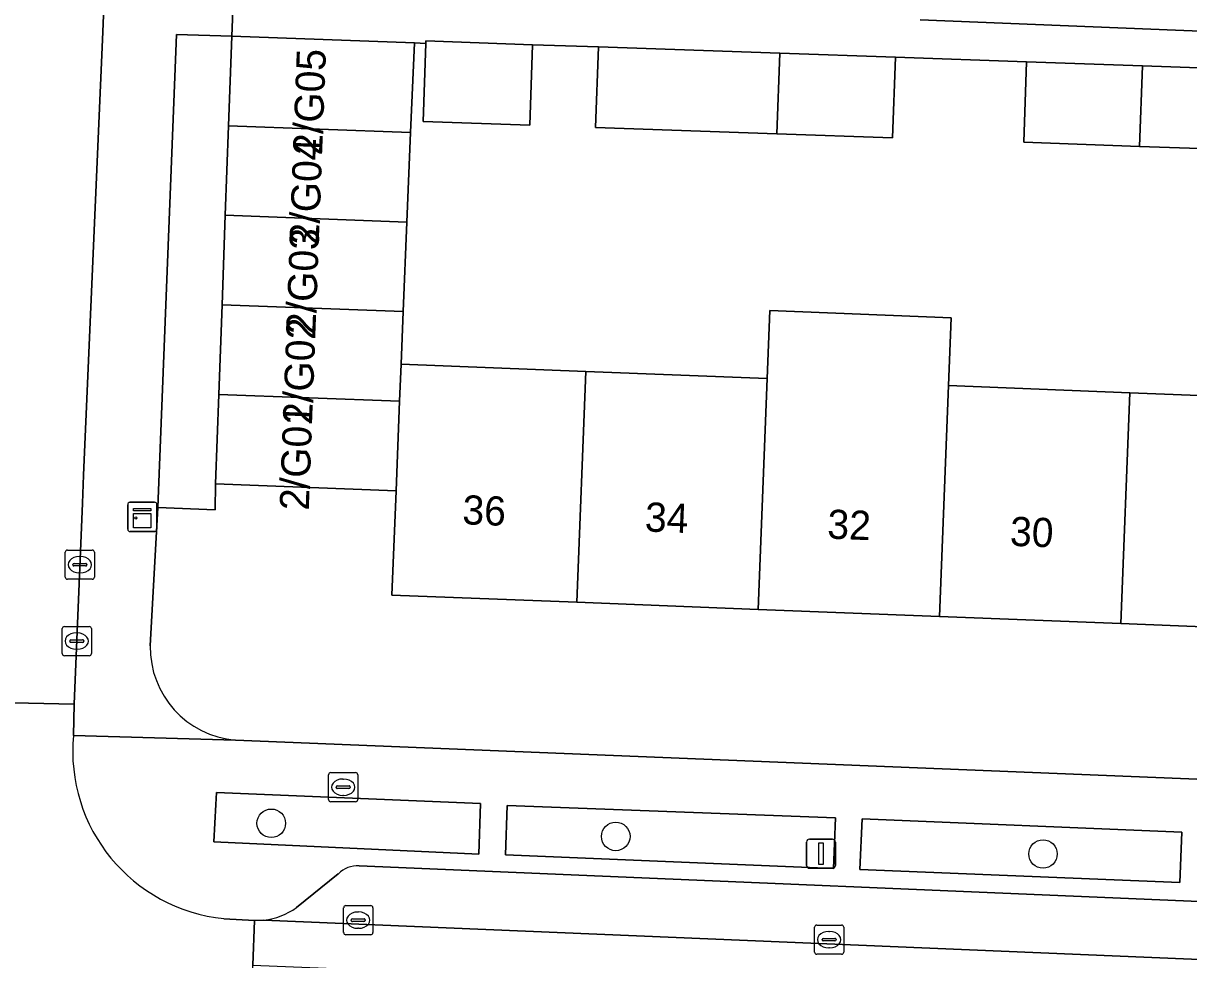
# Model space of a CAD drawing. Extents: x 160732 to 162107, y 387428 to 388479.
# Drawn here: x 161566.15 to 161606.1, y 387750.21 to 387782.3 of the extents above; entities that cross this region are included whole.
import ezdxf

# ---------------------------------------------------------------- set-up
doc = ezdxf.new("R2010")
doc.units = 0
for name, color, linetype in [('IMGEO_Boom', 7, 'Continuous'), ('IMGEO_Brandkraan', 7, 'Continuous'), ('IMGEO_Erf', 7, 'Continuous'), ('IMGEO_Groenvoorziening', 7, 'Continuous'), ('IMGEO_Haag', 7, 'Continuous'), ('IMGEO_Kast', 7, 'Continuous'), ('IMGEO_Kolk', 7, 'Continuous'), ('IMGEO_Lichtmast', 7, 'Continuous'), ('IMGEO_Pand', 7, 'Continuous'), ('IMGEO_Pand_nummerreeks', 7, 'Continuous'), ('IMGEO_Parkeervlak_open', 7, 'Continuous'), ('IMGEO_Rijbaan_lokaal_gesloten', 7, 'Continuous'), ('IMGEO_Rijbaan_lokaal_open', 7, 'Continuous'), ('IMGEO_Voetpad_open', 7, 'Continuous')]:
    doc.layers.add(name, color=color, linetype=linetype)

msp = doc.modelspace()

# ---------------------------------------------------------------- linework, layer by layer
at = {"layer": 'IMGEO_Boom'}
for centre in [(161574.653, 387754.886), (161586.463, 387754.435), (161601.111, 387753.834)]:
    msp.add_circle(centre, 0.489, dxfattribs=at)
at = {"layer": 'IMGEO_Brandkraan'}
for p, q in [((161576.619, 387755.697), (161576.619, 387756.549)), ((161576.694, 387756.623), (161577.546, 387756.623)), ((161577.107, 387756.403), (161577.132, 387756.403)), ((161577.62, 387756.549), (161577.62, 387755.697)), ((161576.878, 387756.117), (161576.878, 387756.129)), ((161577.316, 387756.08), (161576.918, 387756.08)), ((161576.921, 387756.166), (161577.319, 387756.166)), ((161577.362, 387756.129), (161577.362, 387756.117)), ((161577.546, 387755.623), (161576.694, 387755.623)), ((161577.13, 387755.843), (161577.105, 387755.843))]:
    msp.add_line(p, q, dxfattribs=at)
for points in [[(161576.619, 387755.697), (161576.619, 387756.549)], [(161576.694, 387756.623), (161577.546, 387756.623)], [(161577.62, 387756.549), (161577.62, 387755.697)], [(161577.546, 387755.623), (161576.694, 387755.623)]]:
    msp.add_lwpolyline(points, dxfattribs=at)
for centre, radius, start, end in [((161576.696, 387756.547), 0.0765, 91.552, 178.448), ((161576.696, 387756.547), 0.0765, 91.552, 178.448), ((161577.544, 387756.547), 0.0765, 1.552, 88.448), ((161577.544, 387756.547), 0.0765, 1.552, 88.448), ((161576.918, 387756.126), 0.0403, 85.8775, 175.7526), ((161576.915, 387756.116), 0.0366, 178.938, 274.7102), ((161577.319, 387756.123), 0.043, 264.8664, 352.4533), ((161577.323, 387756.128), 0.0386, 1.7309, 96.639), ((161576.696, 387755.699), 0.0765, 181.552, 268.448), ((161576.696, 387755.699), 0.0765, 181.552, 268.448), ((161577.544, 387755.699), 0.0765, 271.552, 358.448), ((161577.544, 387755.699), 0.0765, 271.552, 358.448)]:
    msp.add_arc(centre, radius, start, end, dxfattribs=at)
for centre, major_axis, ratio, start_param, end_param in [((161577.106, 387756.123), (-0.387, 0.002), 0.722429, 4.712389, 7.853982), ((161577.131, 387756.123), (-0.39, 0.002), 0.717154, 1.570796, 4.712389)]:
    msp.add_ellipse(centre, major_axis=major_axis, ratio=ratio, start_param=start_param, end_param=end_param, dxfattribs=at)
at = {"layer": 'IMGEO_Erf'}
for points in [[(161596.903, 387782.42), (161608.761, 387781.945), (161609.004, 387788.261)], [(161610.241, 387777.885), (161604.419, 387778.087), (161600.451, 387778.226), (161600.547, 387780.982), (161596.049, 387781.139), (161595.953, 387778.382), (161591.984, 387778.52), (161585.766, 387778.737), (161585.874, 387781.493), (161583.613, 387781.572), (161583.517, 387778.815), (161579.86, 387778.943), (161579.954, 387781.618), (161579.56, 387781.632), (161579.432, 387778.562), (161579.304, 387775.493), (161579.176, 387772.424), (161579.101, 387770.625), (161585.437, 387770.376), (161591.654, 387770.132), (161591.745, 387772.456), (161597.962, 387772.211), (161597.871, 387769.887), (161604.087, 387769.643), (161610.304, 387769.399)], [(161609.993, 387761.484), (161603.776, 387761.728), (161597.56, 387761.972), (161591.343, 387762.217), (161585.126, 387762.461), (161578.79, 387762.71), (161578.93, 387766.286), (161572.737, 387766.515), (161572.725, 387765.628), (161570.766, 387765.71), (161570.506, 387760.967)], [(161573.425, 387757.739), (161615.406, 387756.031)]]:
    msp.add_lwpolyline(points, dxfattribs=at)
msp.add_arc((161573.687, 387760.91), 3.181, 178.9662, 265.2783, dxfattribs=at)
at = {"layer": 'IMGEO_Groenvoorziening'}
for points in [[(161581.823, 387755.562), (161572.774, 387755.946), (161572.753, 387755.527), (161572.689, 387754.249), (161581.765, 387753.83)], [(161593.991, 387755.07), (161582.737, 387755.497), (161582.679, 387753.801), (161593.926, 387753.342)], [(161605.87, 387754.585), (161594.912, 387755.04), (161594.831, 387753.301), (161605.797, 387752.862)]]:
    msp.add_lwpolyline(points, close=True, dxfattribs=at)
at = {"layer": 'IMGEO_Haag'}
for points in [[(161581.823, 387755.562), (161572.774, 387755.946), (161572.753, 387755.527), (161572.689, 387754.249), (161581.765, 387753.83)], [(161593.991, 387755.07), (161582.737, 387755.497), (161582.679, 387753.801), (161593.926, 387753.342)], [(161605.87, 387754.585), (161594.912, 387755.04), (161594.831, 387753.301), (161605.797, 387752.862)]]:
    msp.add_lwpolyline(points, close=True, dxfattribs=at)
at = {"layer": 'IMGEO_Kast'}
for p, q in [((161569.733, 387764.962), (161569.733, 387765.803)), ((161569.733, 387765.803), (161569.733, 387764.962)), ((161569.808, 387765.887), (161570.649, 387765.887)), ((161570.649, 387765.887), (161569.808, 387765.887)), ((161570.733, 387765.812), (161570.733, 387764.971)), ((161570.733, 387764.971), (161570.733, 387765.812)), ((161570.658, 387764.887), (161569.817, 387764.887)), ((161569.817, 387764.887), (161570.658, 387764.887))]:
    msp.add_line(p, q, dxfattribs=at)
for points in [[(161569.928, 387765.677), (161570.528, 387765.677), (161570.528, 387765.592), (161569.928, 387765.592), (161569.928, 387765.677)], [(161569.928, 387765.502), (161570.528, 387765.502), (161570.528, 387765.013), (161569.928, 387765.013), (161569.928, 387765.502)]]:
    msp.add_lwpolyline(points, dxfattribs=at)
msp.add_circle((161570.012, 387765.351), 0.0377, dxfattribs=at)
for centre, start, end in [((161569.811, 387765.809), 92.4484, 184.2845), ((161569.811, 387765.809), 92.4484, 184.2845), ((161570.655, 387765.809), 2.4484, 94.2845), ((161570.655, 387765.809), 2.4484, 94.2845), ((161569.811, 387764.965), 182.4484, 274.2845), ((161569.811, 387764.965), 182.4484, 274.2845), ((161570.655, 387764.965), 272.4484, 4.2845), ((161570.655, 387764.965), 272.4484, 4.2845)]:
    msp.add_arc(centre, 0.0779, start, end, dxfattribs=at)
at = {"layer": 'IMGEO_Kolk'}
for p, q in [((161567.591, 387763.323), (161567.591, 387764.175)), ((161567.666, 387764.249), (161568.518, 387764.249)), ((161568.079, 387764.029), (161568.104, 387764.029)), ((161568.592, 387764.175), (161568.592, 387763.323)), ((161567.85, 387763.743), (161567.85, 387763.755)), ((161568.288, 387763.706), (161567.89, 387763.706)), ((161567.893, 387763.792), (161568.291, 387763.792)), ((161568.334, 387763.755), (161568.334, 387763.743)), ((161568.518, 387763.249), (161567.666, 387763.249)), ((161568.102, 387763.469), (161568.077, 387763.469)), ((161567.484, 387760.705), (161567.484, 387761.557)), ((161567.559, 387761.631), (161568.411, 387761.631)), ((161568.485, 387761.557), (161568.485, 387760.705)), ((161567.786, 387761.174), (161568.184, 387761.174)), ((161567.972, 387761.411), (161567.997, 387761.411)), ((161567.743, 387761.125), (161567.743, 387761.137)), ((161568.181, 387761.088), (161567.783, 387761.088)), ((161567.995, 387760.851), (161567.97, 387760.851)), ((161568.227, 387761.137), (161568.227, 387761.125)), ((161568.411, 387760.631), (161567.559, 387760.631)), ((161577.135, 387751.14), (161577.135, 387751.992)), ((161577.21, 387752.066), (161578.062, 387752.066)), ((161578.136, 387751.992), (161578.136, 387751.14)), ((161577.394, 387751.56), (161577.394, 387751.572)), ((161577.437, 387751.609), (161577.835, 387751.609)), ((161577.623, 387751.846), (161577.648, 387751.846)), ((161577.878, 387751.572), (161577.878, 387751.56)), ((161577.832, 387751.523), (161577.434, 387751.523)), ((161577.646, 387751.286), (161577.621, 387751.286)), ((161593.277, 387750.471), (161593.277, 387751.323)), ((161593.352, 387751.397), (161594.204, 387751.397)), ((161593.765, 387751.177), (161593.79, 387751.177)), ((161594.278, 387751.323), (161594.278, 387750.471)), ((161578.062, 387751.066), (161577.21, 387751.066)), ((161593.536, 387750.891), (161593.536, 387750.903)), ((161593.974, 387750.854), (161593.576, 387750.854)), ((161593.579, 387750.94), (161593.977, 387750.94)), ((161594.02, 387750.903), (161594.02, 387750.891)), ((161594.204, 387750.397), (161593.352, 387750.397)), ((161593.788, 387750.617), (161593.763, 387750.617))]:
    msp.add_line(p, q, dxfattribs=at)
for points in [[(161567.591, 387763.323), (161567.591, 387764.175)], [(161567.666, 387764.249), (161568.518, 387764.249)], [(161568.592, 387764.175), (161568.592, 387763.323)], [(161568.518, 387763.249), (161567.666, 387763.249)], [(161567.484, 387760.705), (161567.484, 387761.557)], [(161567.559, 387761.631), (161568.411, 387761.631)], [(161568.485, 387761.557), (161568.485, 387760.705)], [(161568.411, 387760.631), (161567.559, 387760.631)], [(161577.135, 387751.14), (161577.135, 387751.992)], [(161577.21, 387752.066), (161578.062, 387752.066)], [(161578.136, 387751.992), (161578.136, 387751.14)], [(161593.277, 387750.471), (161593.277, 387751.323)], [(161593.352, 387751.397), (161594.204, 387751.397)], [(161594.278, 387751.323), (161594.278, 387750.471)], [(161578.062, 387751.066), (161577.21, 387751.066)], [(161594.204, 387750.397), (161593.352, 387750.397)]]:
    msp.add_lwpolyline(points, dxfattribs=at)
for centre, radius, start, end in [((161567.668, 387764.173), 0.0765, 91.552, 178.448), ((161567.668, 387764.173), 0.0765, 91.552, 178.448), ((161568.516, 387764.173), 0.0765, 1.552, 88.448), ((161568.516, 387764.173), 0.0765, 1.552, 88.448), ((161567.89, 387763.752), 0.0403, 85.8775, 175.7526), ((161567.887, 387763.742), 0.0366, 178.938, 274.7102), ((161568.291, 387763.749), 0.043, 264.8664, 352.4533), ((161568.295, 387763.754), 0.0386, 1.7309, 96.639), ((161567.668, 387763.325), 0.0765, 181.552, 268.448), ((161567.668, 387763.325), 0.0765, 181.552, 268.448), ((161568.516, 387763.325), 0.0765, 271.552, 358.448), ((161568.516, 387763.325), 0.0765, 271.552, 358.448), ((161567.561, 387761.555), 0.0765, 91.552, 178.448), ((161567.561, 387761.555), 0.0765, 91.552, 178.448), ((161568.409, 387761.555), 0.0765, 1.552, 88.448), ((161568.409, 387761.555), 0.0765, 1.552, 88.448), ((161567.783, 387761.134), 0.0403, 85.8775, 175.7526), ((161568.188, 387761.136), 0.0386, 1.7309, 96.639), ((161567.78, 387761.124), 0.0366, 178.938, 274.7102), ((161568.184, 387761.131), 0.043, 264.8664, 352.4533), ((161567.561, 387760.707), 0.0765, 181.552, 268.448), ((161567.561, 387760.707), 0.0765, 181.552, 268.448), ((161568.409, 387760.707), 0.0765, 271.552, 358.448), ((161568.409, 387760.707), 0.0765, 271.552, 358.448), ((161577.212, 387751.99), 0.0765, 91.552, 178.448), ((161577.212, 387751.99), 0.0765, 91.552, 178.448), ((161578.06, 387751.99), 0.0765, 1.552, 88.448), ((161578.06, 387751.99), 0.0765, 1.552, 88.448), ((161577.434, 387751.569), 0.0403, 85.8775, 175.7526), ((161577.839, 387751.571), 0.0386, 1.7309, 96.639), ((161577.431, 387751.559), 0.0366, 178.938, 274.7102), ((161577.835, 387751.566), 0.043, 264.8664, 352.4533), ((161593.354, 387751.321), 0.0765, 91.552, 178.448), ((161593.354, 387751.321), 0.0765, 91.552, 178.448), ((161594.202, 387751.321), 0.0765, 1.552, 88.448), ((161594.202, 387751.321), 0.0765, 1.552, 88.448), ((161577.212, 387751.142), 0.0765, 181.552, 268.448), ((161577.212, 387751.142), 0.0765, 181.552, 268.448), ((161578.06, 387751.142), 0.0765, 271.552, 358.448), ((161578.06, 387751.142), 0.0765, 271.552, 358.448), ((161593.576, 387750.9), 0.0403, 85.8775, 175.7526), ((161593.573, 387750.89), 0.0366, 178.938, 274.7102), ((161593.977, 387750.897), 0.043, 264.8664, 352.4533), ((161593.981, 387750.902), 0.0386, 1.7309, 96.639), ((161593.354, 387750.473), 0.0765, 181.552, 268.448), ((161593.354, 387750.473), 0.0765, 181.552, 268.448), ((161594.202, 387750.473), 0.0765, 271.552, 358.448), ((161594.202, 387750.473), 0.0765, 271.552, 358.448)]:
    msp.add_arc(centre, radius, start, end, dxfattribs=at)
for centre, major_axis, ratio, start_param, end_param in [((161568.078, 387763.749), (-0.387, 0.002), 0.722429, 4.712389, 7.853982), ((161568.103, 387763.749), (-0.39, 0.002), 0.717154, 1.570796, 4.712389), ((161567.971, 387761.131), (-0.387, 0.002), 0.722429, 4.712389, 7.853982), ((161567.996, 387761.131), (-0.39, 0.002), 0.717154, 1.570796, 4.712389), ((161577.622, 387751.566), (-0.387, 0.002), 0.722429, 4.712389, 7.853982), ((161577.647, 387751.566), (-0.39, 0.002), 0.717154, 1.570796, 4.712389), ((161593.764, 387750.897), (-0.387, 0.002), 0.722429, 4.712389, 7.853982), ((161593.789, 387750.897), (-0.39, 0.002), 0.717154, 1.570796, 4.712389)]:
    msp.add_ellipse(centre, major_axis=major_axis, ratio=ratio, start_param=start_param, end_param=end_param, dxfattribs=at)
at = {"layer": 'IMGEO_Lichtmast'}
for p, q in [((161593.003, 387753.443), (161593.003, 387754.243)), ((161593.003, 387754.243), (161593.003, 387753.443)), ((161593.103, 387754.343), (161593.893, 387754.343)), ((161593.893, 387754.343), (161593.103, 387754.343)), ((161593.993, 387754.243), (161593.993, 387753.443)), ((161593.993, 387753.443), (161593.993, 387754.243)), ((161593.893, 387753.343), (161593.103, 387753.343)), ((161593.103, 387753.343), (161593.893, 387753.343))]:
    msp.add_line(p, q, dxfattribs=at)
msp.add_lwpolyline([(161593.423, 387754.218), (161593.573, 387754.218), (161593.573, 387753.468), (161593.423, 387753.468), (161593.423, 387754.218)], dxfattribs=at)
for centre, start, end in [((161593.103, 387754.243), 90, 180), ((161593.103, 387754.243), 90, 180), ((161593.893, 387754.243), 0, 90), ((161593.893, 387754.243), 360, 90), ((161593.103, 387753.443), 180, 270), ((161593.103, 387753.443), 180, 270), ((161593.893, 387753.443), 270, 0), ((161593.893, 387753.443), 270, 0)]:
    msp.add_arc(centre, 0.1, start, end, dxfattribs=at)
at = {"layer": 'IMGEO_Pand'}
for points in [[(161573.306, 387781.863), (161573.192, 387778.793), (161579.432, 387778.562), (161579.56, 387781.632)], [(161583.613, 387781.572), (161579.957, 387781.7), (161579.954, 387781.618), (161579.86, 387778.943), (161583.517, 387778.815)], [(161585.874, 387781.493), (161585.766, 387778.737), (161591.984, 387778.52), (161592.092, 387781.277)], [(161596.049, 387781.139), (161592.092, 387781.277), (161591.984, 387778.52), (161595.953, 387778.382)], [(161604.527, 387780.844), (161600.547, 387780.982), (161600.451, 387778.226), (161604.419, 387778.087)], [(161610.329, 387780.376), (161610.338, 387780.642), (161604.527, 387780.844), (161604.419, 387778.087), (161610.241, 387777.885)], [(161579.432, 387778.562), (161573.192, 387778.793), (161573.078, 387775.724), (161579.304, 387775.493)], [(161579.304, 387775.493), (161573.078, 387775.724), (161572.965, 387772.654), (161579.176, 387772.424)], [(161579.176, 387772.424), (161572.965, 387772.654), (161572.851, 387769.585), (161579.051, 387769.355), (161579.101, 387770.625)], [(161597.871, 387769.887), (161597.962, 387772.211), (161591.745, 387772.456), (161591.654, 387770.132), (161591.343, 387762.217), (161597.56, 387761.972)], [(161578.93, 387766.286), (161578.79, 387762.71), (161585.126, 387762.461), (161585.437, 387770.376), (161579.101, 387770.625), (161579.051, 387769.355)], [(161591.654, 387770.132), (161585.437, 387770.376), (161585.126, 387762.461), (161591.343, 387762.217)], [(161572.737, 387766.515), (161578.93, 387766.286), (161579.051, 387769.355), (161572.851, 387769.585)], [(161604.087, 387769.643), (161597.871, 387769.887), (161597.56, 387761.972), (161603.776, 387761.728)], [(161603.776, 387761.728), (161609.993, 387761.484), (161610.304, 387769.399), (161604.087, 387769.643)]]:
    msp.add_lwpolyline(points, close=True, dxfattribs=at)
at = {"layer": 'IMGEO_Parkeervlak_open'}
msp.add_lwpolyline([(161573.192, 387778.793), (161573.306, 387781.863), (161571.403, 387781.924), (161570.766, 387765.71), (161572.725, 387765.628), (161572.737, 387766.515), (161572.851, 387769.585), (161572.965, 387772.654), (161573.078, 387775.724)], close=True, dxfattribs=at)
for points in [[(161610.503, 387752.035), (161577.669, 387753.423)], [(161576.952, 387753.153), (161575.516, 387751.999)], [(161574.404, 387751.563), (161613.807, 387749.905)]]:
    msp.add_lwpolyline(points, dxfattribs=at)
for centre, radius, start, end in [((161577.591, 387752.544), 0.882, 84.9054, 136.3643), ((161574.121, 387753.921), 2.375, 276.844, 305.9749)]:
    msp.add_arc(centre, radius, start, end, dxfattribs=at)
at = {"layer": 'IMGEO_Rijbaan_lokaal_gesloten'}
msp.add_lwpolyline([(161574.02, 387750.026), (161613.741, 387748.399), (161613.807, 387749.905), (161574.404, 387751.563), (161574.08, 387751.558)], close=True, dxfattribs=at)
at = {"layer": 'IMGEO_Rijbaan_lokaal_open'}
for points in [[(161563.808, 387828.271), (161561.429, 387768.304), (161561.103, 387759.123), (161567.896, 387758.971), (161568.179, 387765.857), (161568.218, 387766.815), (161568.877, 387782.009), (161571.185, 387839.783)], [(161567.873, 387757.9), (161567.896, 387758.971), (161561.103, 387759.123), (161560.965, 387757.124)], [(161555.784, 387752.253), (161554.854, 387752.262), (161554.792, 387750.763), (161554.713, 387748.842), (161554.65, 387747.315), (161571.102, 387746.674), (161573.944, 387746.619), (161573.947, 387748.142), (161574.02, 387750.026), (161574.08, 387751.558), (161573.032, 387751.617)]]:
    msp.add_lwpolyline(points, dxfattribs=at)
msp.add_arc((161573.614, 387757.355), 5.767, 174.5725, 264.2067, dxfattribs=at)
at = {"layer": 'IMGEO_Voetpad_open'}
for points in [[(161571.407, 387845.365), (161571.267, 387842.514), (161571.203, 387840.282), (161571.185, 387839.783), (161568.877, 387782.009), (161568.218, 387766.815), (161568.179, 387765.857), (161567.896, 387758.971), (161567.873, 387757.9), (161573.425, 387757.739)], [(161570.506, 387760.967), (161570.766, 387765.71), (161571.403, 387781.924), (161573.306, 387781.863), (161573.36, 387783.33)], [(161573.36, 387783.33), (161573.306, 387781.863), (161579.56, 387781.632), (161579.954, 387781.618), (161579.957, 387781.7), (161583.613, 387781.572), (161585.874, 387781.493), (161592.092, 387781.277), (161596.049, 387781.139), (161600.547, 387780.982), (161604.527, 387780.844), (161610.338, 387780.642), (161610.329, 387780.376), (161613.302, 387780.271), (161617.194, 387780.091), (161619.519, 387779.992), (161619.584, 387781.516), (161616.627, 387781.642), (161611.631, 387781.834), (161608.761, 387781.945), (161596.903, 387782.42)], [(161573.425, 387757.739), (161567.873, 387757.9)], [(161620.947, 387755.335), (161615.406, 387756.031), (161573.425, 387757.739)], [(161577.669, 387753.423), (161610.503, 387752.035)], [(161575.516, 387751.999), (161576.952, 387753.153)], [(161573.032, 387751.617), (161574.08, 387751.558), (161574.404, 387751.563)]]:
    msp.add_lwpolyline(points, dxfattribs=at)
for points in [[(161581.765, 387753.83), (161572.689, 387754.249), (161572.753, 387755.527), (161572.774, 387755.946), (161581.823, 387755.562)], [(161593.991, 387755.07), (161593.926, 387753.342), (161582.679, 387753.801), (161582.737, 387755.497)], [(161605.87, 387754.585), (161605.797, 387752.862), (161594.831, 387753.301), (161594.912, 387755.04)]]:
    msp.add_lwpolyline(points, close=True, dxfattribs=at)
for centre, radius, start, end in [((161573.687, 387760.91), 3.181, 178.9662, 265.2783), ((161573.614, 387757.355), 5.767, 174.5725, 264.2067), ((161577.591, 387752.544), 0.882, 84.9054, 136.3643), ((161574.121, 387753.921), 2.375, 276.844, 305.9749)]:
    msp.add_arc(centre, radius, start, end, dxfattribs=at)

# ---------------------------------------------------------------- texts
at = {"layer": 'IMGEO_Pand_nummerreeks'}
for s, rotation, p in [('2/G05', 87.8524, (161576.394, 387777.767)), ('2/G04', 87.8524, (161576.279, 387774.697)), ('2/G03', 87.8524, (161576.164, 387771.626)), ('2/G02', 87.8524, (161576.049, 387768.55)), ('2/G01', 87.8524, (161575.938, 387765.596)), ('36', 357.7499, (161581.192, 387765.137)), ('34', 357.7499, (161587.449, 387764.891)), ('32', 357.7483, (161593.703, 387764.646)), ('30', 357.7499, (161599.965, 387764.399))]:
    msp.add_text(s, height=1, rotation=rotation, dxfattribs=at).set_placement(p)

doc.saveas('drawing.dxf')
